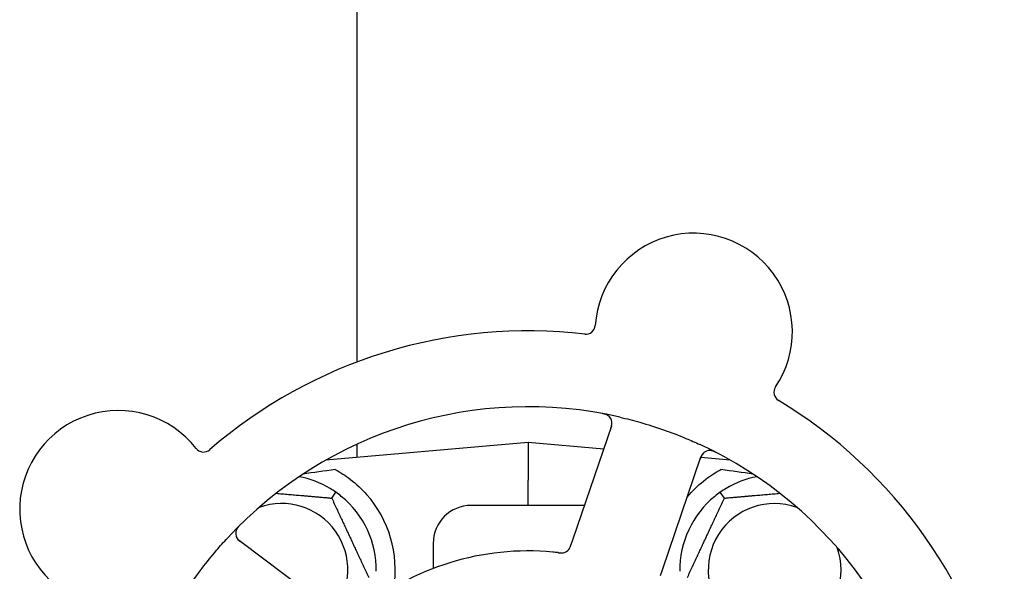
# Model space of a CAD drawing. Header units: inches. Extents: x 18 to 846, y -67 to 561.
# Tile 599 of 656: x 441.57 to 444.81, y 457.68 to 459.5. Entities that reach past the tile are written whole.
import ezdxf

# ---------------------------------------------------------------- set-up
doc = ezdxf.new("R2010")
doc.units = ezdxf.units.IN
doc.header["$LTSCALE"] = 24
doc.header["$MEASUREMENT"] = 0
doc.layers.add('Visible (ANSI)', color=7, linetype='Continuous', lineweight=30)

msp = doc.modelspace()

# ---------------------------------------------------------------- linework, layer by layer
at = {"layer": 'Visible (ANSI)'}
for p, q in [((442.67843, 458.37459), (442.67843, 462.32423)), ((443.51587, 458.16234), (443.38873, 457.79047)), ((443.24093, 458.10923), (442.57482, 458.05095)), ((442.67843, 458.06002), (442.67843, 458.10396)), ((443.24093, 458.10923), (443.24093, 457.98433)), ((443.49026, 458.08742), (443.24093, 458.10923)), ((443.68348, 457.68969), (443.81062, 458.06157)), ((443.90704, 458.05095), (443.80997, 458.05945)), ((443.24093, 457.90173), (443.24093, 457.98433)), ((442.59401, 457.9257), (442.60767, 457.94522)), ((443.88785, 457.9257), (443.87419, 457.94522)), ((443.42677, 457.90173), (443.05343, 457.90173)), ((442.60451, 457.54884), (442.29013, 457.78468)), ((443.38873, 457.79047), (443.38229, 457.77164)), ((442.92843, 457.77673), (442.92843, 457.69402)), ((443.67705, 457.67089), (443.68348, 457.68969))]:
    msp.add_line(p, q, dxfattribs=at)
for centre, radius, start, end in [((443.78685, 458.47348), 0.325, 326.006, 176.24329), ((443.43137, 458.49683), 0.03125, 263.29575, 356.24329), ((443.24093, 456.87673), 1.6, 83.25836, 130.99093), ((444.08222, 458.2743), 0.03125, 146.006, 238.95354), ((443.24093, 456.87673), 1.6, 11.25836, 58.99093), ((441.89103, 457.88936), 0.325, 38.006, 248.24329), ((443.24093, 456.87673), 1.35, 77.06409, 137.1852), ((443.4863, 458.17245), 0.03125, 341.12465, 79.27672), ((443.24093, 456.87673), 1.35, 5.06409, 65.1852), ((442.17173, 458.10872), 0.03125, 218.006, 310.95354), ((443.84019, 458.05146), 0.03125, 62.97257, 161.12465), ((442.42843, 457.68923), 0.3125, 59.15807, 79.28378), ((444.05343, 457.68923), 0.3125, 100.71622, 120.84193), ((442.42843, 457.68923), 0.21875, 321.38477, 109.65889), ((442.42843, 457.68923), 0.3125, 359.15807, 50.84193), ((442.42843, 457.68923), 0.375, 351.21293, 41.51889), ((444.05343, 457.68923), 0.3125, 129.15807, 180.84193), ((444.05343, 457.68923), 0.375, 138.48111, 140.17271), ((444.05343, 457.68923), 0.21875, 70.34111, 19.65889), ((443.05343, 457.77673), 0.125, 90, 180), ((442.30888, 457.80967), 0.03125, 134.97257, 233.12465), ((443.24093, 456.87673), 0.875, 84.63234, 129.61695), ((443.35086, 457.77629), 0.03125, 281.91027, 323.9096)]:
    msp.add_arc(centre, radius, start, end, dxfattribs=at)
for centre, major_axis, start_param, end_param in [((444.24596, 458.07168), (-2.38839, -0.20896), 5.4649258, 5.5279515), ((442.2359, 458.07168), (2.38839, -0.20896), 0.7552338, 0.8182595)]:
    msp.add_ellipse(centre, major_axis=major_axis, ratio=0.0521373, start_param=start_param, end_param=end_param, dxfattribs=at)
for points, knots in [([(443.50489, 458.19757), (443.50466, 458.19774), (443.50436, 458.19794), (443.50336, 458.1986), (443.50255, 458.19908), (443.50069, 458.20005), (443.49954, 458.20058), (443.49749, 458.20136), (443.49683, 458.2016), (443.49516, 458.20215), (443.4941, 458.20246), (443.49185, 458.20307), (443.49062, 458.20336), (443.4887, 458.20378), (443.48798, 458.20392), (443.48655, 458.2042), (443.48585, 458.20433), (443.48515, 458.20446)], [0.051298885, 0.051298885, 0.051298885, 0.051298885, 0.057269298, 0.057269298, 0.069785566, 0.069785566, 0.083632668, 0.083632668, 0.089458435, 0.089458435, 0.09782017, 0.09782017, 0.107290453, 0.107290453, 0.113094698, 0.113094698, 0.118968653, 0.118968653, 0.118968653, 0.118968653]), ([(443.51325, 458.15467), (443.51355, 458.15556), (443.51386, 458.15646), (443.51502, 458.15996), (443.5158, 458.16257), (443.51682, 458.16701), (443.51713, 458.16893), (443.51742, 458.17211), (443.51745, 458.17356), (443.51733, 458.17583), (443.51725, 458.17668), (443.51712, 458.17758), (443.5171, 458.17776), (443.51707, 458.17793)], [0, 0, 0, 0, 0.007248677, 0.007248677, 0.028564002, 0.028564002, 0.04748221, 0.04748221, 0.065361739, 0.065361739, 0.076705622, 0.076705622, 0.079955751, 0.079955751, 0.079955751, 0.079955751]), ([(443.54314, 458.19247), (443.56549, 458.18734), (443.58756, 458.18167), (443.63532, 458.16812), (443.66122, 458.15993), (443.71206, 458.14213), (443.73669, 458.13268), (443.7766, 458.11602), (443.7921, 458.10921), (443.80751, 458.10208)], [-0.73117336, -0.73117336, -0.73117336, -0.73117336, -0.55242948, -0.55242948, -0.34016147, -0.34016147, -0.13232742, -0.13232742, 0, 0, 0, 0]), ([(443.81915, 458.07456), (443.81893, 458.07436), (443.81867, 458.0741), (443.81742, 458.07282), (443.81628, 458.07148), (443.81448, 458.06888), (443.81369, 458.06758), (443.8119, 458.06415), (443.81091, 458.0619), (443.80964, 458.05858), (443.80928, 458.05759), (443.80861, 458.0557), (443.8083, 458.05479), (443.80799, 458.05388)], [0.058736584, 0.058736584, 0.058736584, 0.058736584, 0.064782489, 0.064782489, 0.086145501, 0.086145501, 0.103238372, 0.103238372, 0.123434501, 0.123434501, 0.131598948, 0.131598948, 0.13893919, 0.13893919, 0.13893919, 0.13893919]), ([(443.86068, 458.07607), (443.86012, 458.07636), (443.85957, 458.07664), (443.85807, 458.0774), (443.85711, 458.07788), (443.8553, 458.07872), (443.85446, 458.0791), (443.85228, 458.08002), (443.8509, 458.08054), (443.84848, 458.08135), (443.84739, 458.08166), (443.84552, 458.08212), (443.8447, 458.08228), (443.84307, 458.08254), (443.84227, 458.08262), (443.84137, 458.08268), (443.84118, 458.08269), (443.84102, 458.0827)], [0, 0, 0, 0, 0.005149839, 0.005149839, 0.013554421, 0.013554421, 0.020527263, 0.020527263, 0.031641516, 0.031641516, 0.041623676, 0.041623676, 0.051235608, 0.051235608, 0.063734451, 0.063734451, 0.067355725, 0.067355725, 0.067355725, 0.067355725]), ([(442.60556, 458.01976), (442.62162, 458.01115), (442.63905, 458.00022), (442.67502, 457.97276), (442.69341, 457.95564), (442.70921, 457.93781)], [1.44549616, 1.44549616, 1.44549616, 1.44549616, 1.60647008, 1.60647008, 1.78790376, 1.78790376, 1.78790376, 1.78790376]), ([(443.77265, 457.93781), (443.78858, 457.95579), (443.80712, 457.97303), (443.8431, 458.0004), (443.86035, 458.01121), (443.8763, 458.01976)], [0.51027324, 0.51027324, 0.51027324, 0.51027324, 0.69323174, 0.69323174, 0.85269236, 0.85269236, 0.85269236, 0.85269236]), ([(442.29181, 457.83676), (442.29136, 457.83632), (442.29092, 457.83589), (442.28973, 457.8347), (442.28898, 457.83393), (442.28762, 457.83247), (442.287, 457.83179), (442.28545, 457.82999), (442.28453, 457.82885), (442.28301, 457.8268), (442.28238, 457.82586), (442.28136, 457.82422), (442.28096, 457.82349), (442.2802, 457.82201), (442.27988, 457.82128), (442.27955, 457.82045), (442.27948, 457.82027), (442.27942, 457.82012)], [0, 0, 0, 0, 0.005149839, 0.005149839, 0.013554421, 0.013554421, 0.020527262, 0.020527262, 0.031641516, 0.031641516, 0.041623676, 0.041623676, 0.051235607, 0.051235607, 0.06373445, 0.06373445, 0.067355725, 0.067355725, 0.067355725, 0.067355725]), ([(442.08298, 457.57074), (442.09476, 457.5904), (442.10698, 457.60965), (442.1346, 457.65085), (442.15037, 457.67292), (442.18235, 457.71492), (442.1983, 457.73468), (442.22642, 457.76757), (442.23837, 457.781), (442.25063, 457.79423)], [-0.73117437, -0.73117437, -0.73117437, -0.73117437, -0.55243049, -0.55243049, -0.34047291, -0.34047291, -0.14064238, -0.14064238, 0, 0, 0, 0]), ([(442.2804, 457.7968), (442.28053, 457.79653), (442.28069, 457.7962), (442.28152, 457.79462), (442.28245, 457.79312), (442.28437, 457.7906), (442.28536, 457.78945), (442.28807, 457.78669), (442.2899, 457.78505), (442.29267, 457.78282), (442.29349, 457.78217), (442.29509, 457.78095), (442.29586, 457.78037), (442.29662, 457.7798)], [0.058736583, 0.058736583, 0.058736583, 0.058736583, 0.064782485, 0.064782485, 0.086145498, 0.086145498, 0.103238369, 0.103238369, 0.123434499, 0.123434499, 0.131598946, 0.131598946, 0.138939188, 0.138939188, 0.138939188, 0.138939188]), ([(443.34118, 457.74597), (443.34071, 457.74602), (443.3402, 457.74608), (443.33966, 457.74614), (443.33479, 457.7467), (443.32814, 457.74739), (443.32278, 457.74789)], [0.48080563, 0.48080563, 0.48080563, 0.48080563, 0.5329828, 0.5329828, 0.5329828, 1, 1, 1, 1]), ([(443.34122, 457.74596), (443.34152, 457.74593), (443.34182, 457.7459), (443.34262, 457.7458), (443.34313, 457.74575), (443.34471, 457.74558), (443.34579, 457.74547), (443.34807, 457.7453), (443.34926, 457.74524), (443.35163, 457.74518), (443.35275, 457.74521), (443.35496, 457.74534), (443.35595, 457.74548), (443.35717, 457.74569), (443.3575, 457.74576), (443.35776, 457.74581)], [0.001596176, 0.001596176, 0.001596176, 0.001596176, 0.00393777, 0.00393777, 0.007842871, 0.007842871, 0.016055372, 0.016055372, 0.025513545, 0.025513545, 0.037191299, 0.037191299, 0.054193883, 0.054193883, 0.061558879, 0.061558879, 0.061558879, 0.061558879]), ([(443.34122, 457.74596), (443.34176, 457.7459), (443.34231, 457.74584), (443.34339, 457.74572), (443.34393, 457.74566), (443.34574, 457.74547), (443.34701, 457.74535), (443.34908, 457.74522), (443.34993, 457.74518), (443.35187, 457.74515), (443.35288, 457.74518), (443.35468, 457.74531), (443.35548, 457.7454), (443.35675, 457.7456), (443.35728, 457.7457), (443.35759, 457.74577), (443.35764, 457.74578), (443.35765, 457.74578), (443.35765, 457.74578), (443.35765, 457.74578)], [0, 0, 0, 0, 0.004180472, 0.004180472, 0.008305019, 0.008305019, 0.018114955, 0.018114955, 0.025612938, 0.025612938, 0.036850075, 0.036850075, 0.047489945, 0.047489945, 0.056089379, 0.056089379, 0.05828692, 0.05828692, 0.058652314, 0.058652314, 0.058652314, 0.058652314]), ([(443.37534, 457.75686), (443.37539, 457.75693), (443.37545, 457.75702), (443.37564, 457.75726), (443.37577, 457.75744), (443.37636, 457.75825), (443.37687, 457.75904), (443.37802, 457.76099), (443.37867, 457.76226), (443.37986, 457.76494), (443.38042, 457.76634), (443.38117, 457.76839), (443.38139, 457.76903), (443.38173, 457.77), (443.38184, 457.77033), (443.38206, 457.77097), (443.38217, 457.77128), (443.38228, 457.7716)], [0.038929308, 0.038929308, 0.038929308, 0.038929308, 0.040726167, 0.040726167, 0.043941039, 0.043941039, 0.054249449, 0.054249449, 0.066768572, 0.066768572, 0.07820649, 0.07820649, 0.083402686, 0.083402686, 0.086046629, 0.086046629, 0.08863019, 0.08863019, 0.08863019, 0.08863019]), ([(443.37583, 457.7575), (443.37583, 457.7575), (443.37584, 457.75751), (443.37588, 457.75756), (443.37601, 457.75775), (443.37641, 457.75831), (443.37672, 457.75875), (443.37738, 457.75978), (443.37771, 457.76036), (443.37812, 457.76111), (443.37822, 457.7613), (443.37895, 457.76272), (443.37969, 457.76439), (443.38073, 457.76715), (443.38102, 457.76797), (443.38148, 457.76927), (443.38164, 457.76972), (443.38195, 457.77065), (443.38212, 457.77113), (443.38228, 457.7716)], [0.028019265, 0.028019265, 0.028019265, 0.028019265, 0.028672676, 0.028672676, 0.033062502, 0.033062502, 0.040781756, 0.040781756, 0.051074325, 0.051074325, 0.054504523, 0.054504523, 0.075062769, 0.075062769, 0.083066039, 0.083066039, 0.087153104, 0.087153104, 0.091266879, 0.091266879, 0.091266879, 0.091266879])]:
    msp.add_open_spline(points, degree=3, knots=knots, dxfattribs=at)
for points, weights in [([(442.41125, 457.94169), (442.49662, 457.93422), (442.59401, 457.9257)], [1.11819795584, 1.14843950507, 1.04422863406]), ([(443.88785, 457.9257), (443.98524, 457.93422), (444.07061, 457.94169)], [1.04422863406, 1.14843950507, 1.11819795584]), ([(442.59401, 457.9257), (442.65501, 457.79489), (442.71601, 457.66407)], [1.04422863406, 1.20577136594, 1.04422863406]), ([(443.76585, 457.66407), (443.82685, 457.79489), (443.88785, 457.9257)], [1.04422863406, 1.20577136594, 1.04422863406])]:
    msp.add_rational_spline(points, weights, degree=2, dxfattribs=at)
for points in [[(442.60767, 457.94522), (442.60142, 457.94958), (442.59484, 457.95383), (442.58864, 457.95754)], [(442.62576, 457.93155), (442.62016, 457.93611), (442.61391, 457.94084), (442.60767, 457.94522)], [(443.87419, 457.94522), (443.86795, 457.94084), (443.8617, 457.93611), (443.8561, 457.93155)], [(443.89322, 457.95754), (443.88701, 457.95383), (443.88043, 457.94958), (443.87419, 457.94522)]]:
    msp.add_open_spline(points, degree=3, dxfattribs=at)

doc.saveas('drawing.dxf')
